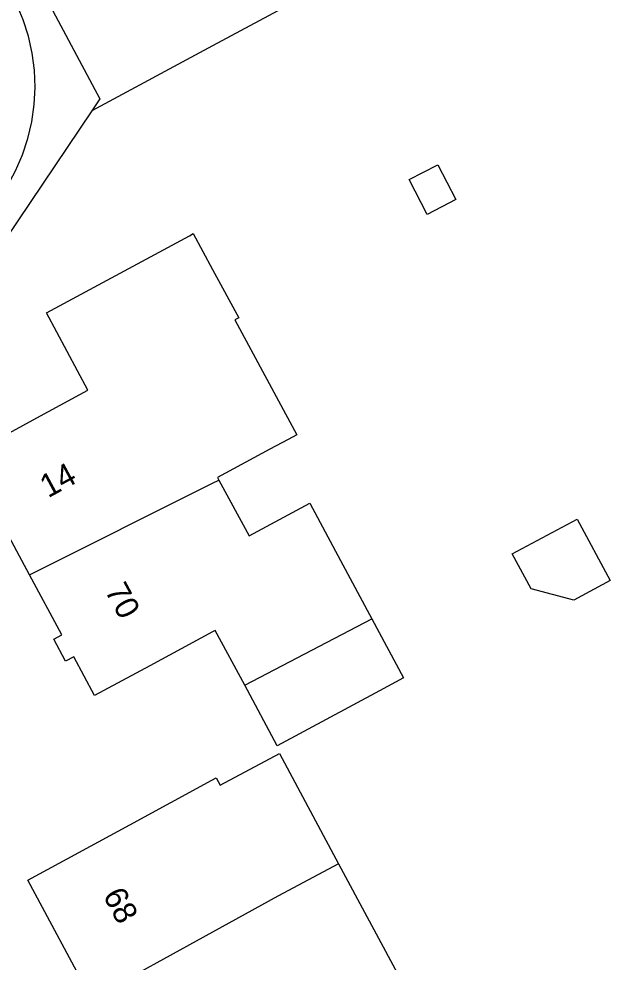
# Model space of a CAD drawing. Extents: x 157793 to 159380, y 380882 to 382313.
# Drawn here: x 158991.65 to 159017.14, y 381887.69 to 381928.35 of the extents above; entities that cross this region are included whole.
import ezdxf

# ---------------------------------------------------------------- set-up
doc = ezdxf.new("R2010")
doc.units = 0
for name, color, linetype in [('IMGEO_Groenvoorziening', 7, 'Continuous'), ('IMGEO_Pand', 7, 'Continuous'), ('IMGEO_Pand_nummerreeks', 7, 'Continuous'), ('IMGEO_Rijbaan_lokaal_open', 7, 'Continuous'), ('IMGEO_Voetpad_open', 7, 'Continuous')]:
    doc.layers.add(name, color=color, linetype=linetype)

msp = doc.modelspace()

# ---------------------------------------------------------------- linework, layer by layer
at = {"layer": 'IMGEO_Groenvoorziening'}
msp.add_lwpolyline([(159014.08, 381934.749), (159000, 381927.183), (158994.786, 381924.381)], dxfattribs=at)
at = {"layer": 'IMGEO_Pand'}
for points in [[(159009.256, 381919.922), (159008.481, 381921.428), (159009.713, 381922.061), (159010.487, 381920.555), (159009.256, 381919.922)], [(158992.105, 381904.383), (158989.354, 381909.485), (158992.581, 381911.232), (158994.626, 381912.339), (158992.836, 381915.683), (158999, 381919.001), (158999.168, 381919.091), (159000, 381917.546), (159001.125, 381915.456), (159000.961, 381915.368), (159003.626, 381910.42), (159003.251, 381910.218), (159002.464, 381909.795), (159000.21, 381908.582), (159000.27, 381908.47)], [(158992.105, 381904.383), (159000, 381908.335), (159000.27, 381908.47)], [(159000.27, 381908.47), (159001.569, 381906.058), (159004.186, 381907.466), (159005.513, 381905.001), (159006.868, 381902.483)], [(159013.73, 381903.777), (159012.92, 381905.282), (159015.714, 381906.786), (159017.141, 381904.135), (159015.579, 381903.293), (159013.73, 381903.777)], [(159001.386, 381899.622), (159000.113, 381901.986), (159000, 381901.925), (158997.287, 381900.465), (158994.908, 381899.185), (158994.011, 381900.849), (158993.659, 381900.66), (158993.153, 381901.603), (158993.503, 381901.791), (158992.105, 381904.383)], [(159006.868, 381902.483), (159008.232, 381899.949), (159007.19, 381899.388), (159002.787, 381897.018), (159001.386, 381899.622)], [(159001.386, 381899.622), (159006.868, 381902.483)], [(158994.784, 381886.1), (158992.034, 381891.227), (158996.43, 381893.611), (158999.964, 381895.527), (159000.159, 381895.632), (159000.331, 381895.312), (159002.879, 381896.684), (159005.434, 381891.926)], [(159005.434, 381891.926), (159002.81, 381890.53), (159000, 381888.979), (158994.784, 381886.1)], [(159005.434, 381891.926), (159008.17, 381886.83), (159009.551, 381884.259)]]:
    msp.add_lwpolyline(points, dxfattribs=at)
at = {"layer": 'IMGEO_Rijbaan_lokaal_open'}
msp.add_lwpolyline([(158990.587, 381920.305), (158990.738, 381920.528), (158991.15, 381921.147), (158991.505, 381921.801), (158991.801, 381922.484), (158992.034, 381923.19), (158992.203, 381923.915), (158992.307, 381924.652), (158992.345, 381925.395), (158992.316, 381926.138), (158992.221, 381926.876), (158992.06, 381927.603), (158991.835, 381928.312), (158991.547, 381928.998), (158991.243, 381929.581), (158980.877, 381948.974), (158980.832, 381949.065), (158980.689, 381949.402), (158980.576, 381949.751)], dxfattribs=at)
at = {"layer": 'IMGEO_Voetpad_open'}
for points in [[(158983.041, 381947.477), (158992.988, 381928.916), (158994.924, 381925.303), (158995.138, 381924.904), (158994.786, 381924.381)], [(158994.786, 381924.381), (158991.066, 381918.856), (158981.475, 381904.653)]]:
    msp.add_lwpolyline(points, dxfattribs=at)

# ---------------------------------------------------------------- texts
at = {"layer": 'IMGEO_Pand_nummerreeks'}
for s, rotation, p in [('14', 28.4302, (158992.905, 381907.678)), ('70', 298.3356, (158995.334, 381903.704)), ('68', 298.214, (158995.249, 381890.563))]:
    msp.add_text(s, height=1, rotation=rotation, dxfattribs=at).set_placement(p)

doc.saveas('drawing.dxf')
